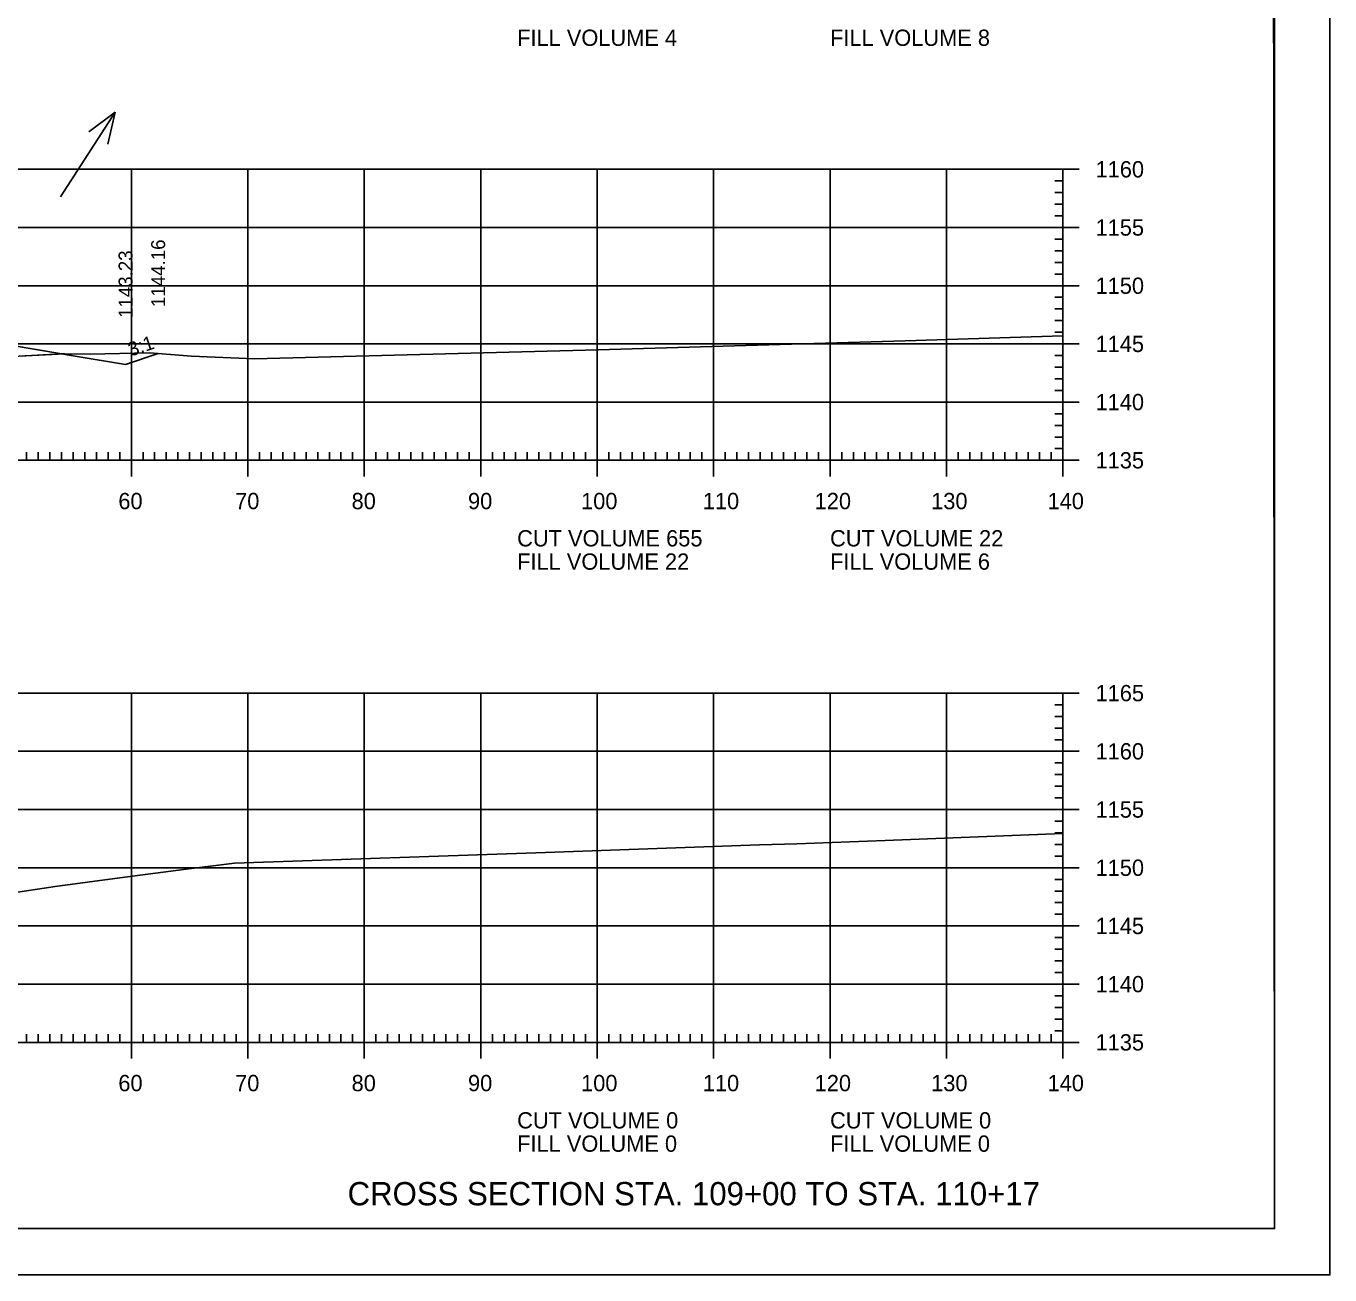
# Model space of a CAD drawing. Extents: x 1322838 to 1324533, y 339903 to 351025.
# Drawn here: x 1323754.7 to 1323866.6, y 339903.1 to 340010.4 of the extents above; entities that cross this region are included whole.
import ezdxf

# ---------------------------------------------------------------- set-up
doc = ezdxf.new("R2010")
doc.units = 0
for name, color, linetype in [('R_Axis', 7, 'Continuous'), ('R_Axis Annot', 7, 'Continuous'), ('R_Border', 7, 'Continuous'), ('R_Draft', 7, 'Continuous'), ('R_Exist Surface', 7, 'Continuous'), ('R_Fin Surface', 7, 'Continuous'), ('R_Fin Surface Annot', 7, 'Continuous'), ('R_Grid', 7, 'Continuous'), ('R_No Plot', 7, 'Continuous'), ('R_Water Annot', 7, 'Continuous')]:
    doc.layers.add(name, color=color, linetype=linetype)

msp = doc.modelspace()

# ---------------------------------------------------------------- linework, layer by layer
at = {"layer": 'R_Axis'}
for p, q in [((1323845.12, 339998.1), (1323842.32, 339998.1)), ((1323843.72, 339973.1), (1323843.72, 339998.1)), ((1323843.72, 339997.1), (1323843.02, 339997.1)), ((1323843.72, 339996.1), (1323843.02, 339996.1)), ((1323843.72, 339995.1), (1323843.02, 339995.1)), ((1323843.72, 339994.1), (1323843.02, 339994.1)), ((1323845.12, 339993.1), (1323842.32, 339993.1)), ((1323843.72, 339992.1), (1323843.02, 339992.1)), ((1323843.72, 339991.1), (1323843.02, 339991.1)), ((1323843.72, 339990.1), (1323843.02, 339990.1)), ((1323843.72, 339989.1), (1323843.02, 339989.1)), ((1323845.12, 339988.1), (1323842.32, 339988.1)), ((1323843.72, 339987.1), (1323843.02, 339987.1)), ((1323843.72, 339986.1), (1323843.02, 339986.1)), ((1323843.72, 339985.1), (1323843.02, 339985.1)), ((1323843.72, 339984.1), (1323843.02, 339984.1)), ((1323845.12, 339983.1), (1323842.32, 339983.1)), ((1323843.72, 339982.1), (1323843.02, 339982.1)), ((1323843.72, 339981.1), (1323843.02, 339981.1)), ((1323843.72, 339980.1), (1323843.02, 339980.1)), ((1323845.12, 339978.1), (1323842.32, 339978.1)), ((1323843.72, 339979.1), (1323843.02, 339979.1)), ((1323843.72, 339977.1), (1323843.02, 339977.1)), ((1323843.72, 339976.1), (1323843.02, 339976.1)), ((1323843.72, 339975.1), (1323843.02, 339975.1)), ((1323754.72, 339973.1), (1323754.72, 339973.8)), ((1323755.72, 339973.1), (1323755.72, 339973.8)), ((1323756.72, 339973.1), (1323756.72, 339973.8)), ((1323757.72, 339973.1), (1323757.72, 339973.8)), ((1323758.72, 339973.1), (1323758.72, 339973.8)), ((1323759.72, 339973.1), (1323759.72, 339973.8)), ((1323760.72, 339973.1), (1323760.72, 339973.8)), ((1323761.72, 339973.1), (1323761.72, 339973.8)), ((1323762.72, 339973.1), (1323762.72, 339973.8)), ((1323763.72, 339971.7), (1323763.72, 339974.5)), ((1323764.72, 339973.1), (1323764.72, 339973.8)), ((1323765.72, 339973.1), (1323765.72, 339973.8)), ((1323766.72, 339973.1), (1323766.72, 339973.8)), ((1323767.72, 339973.1), (1323767.72, 339973.8)), ((1323768.72, 339973.1), (1323768.72, 339973.8)), ((1323769.72, 339973.1), (1323769.72, 339973.8)), ((1323770.72, 339973.1), (1323770.72, 339973.8)), ((1323771.72, 339973.1), (1323771.72, 339973.8)), ((1323772.72, 339973.1), (1323772.72, 339973.8)), ((1323773.72, 339971.7), (1323773.72, 339974.5)), ((1323774.72, 339973.1), (1323774.72, 339973.8)), ((1323775.72, 339973.1), (1323775.72, 339973.8)), ((1323776.72, 339973.1), (1323776.72, 339973.8)), ((1323777.72, 339973.1), (1323777.72, 339973.8)), ((1323778.72, 339973.1), (1323778.72, 339973.8)), ((1323779.72, 339973.1), (1323779.72, 339973.8)), ((1323780.72, 339973.1), (1323780.72, 339973.8)), ((1323781.72, 339973.1), (1323781.72, 339973.8)), ((1323782.72, 339973.1), (1323782.72, 339973.8)), ((1323783.72, 339971.7), (1323783.72, 339974.5)), ((1323784.72, 339973.1), (1323784.72, 339973.8)), ((1323785.72, 339973.1), (1323785.72, 339973.8)), ((1323786.72, 339973.1), (1323786.72, 339973.8)), ((1323787.72, 339973.1), (1323787.72, 339973.8)), ((1323788.72, 339973.1), (1323788.72, 339973.8)), ((1323789.72, 339973.1), (1323789.72, 339973.8)), ((1323790.72, 339973.1), (1323790.72, 339973.8)), ((1323791.72, 339973.1), (1323791.72, 339973.8)), ((1323792.72, 339973.1), (1323792.72, 339973.8)), ((1323793.72, 339971.7), (1323793.72, 339974.5)), ((1323794.72, 339973.1), (1323794.72, 339973.8)), ((1323795.72, 339973.1), (1323795.72, 339973.8)), ((1323796.72, 339973.1), (1323796.72, 339973.8)), ((1323797.72, 339973.1), (1323797.72, 339973.8)), ((1323798.72, 339973.1), (1323798.72, 339973.8)), ((1323799.72, 339973.1), (1323799.72, 339973.8)), ((1323800.72, 339973.1), (1323800.72, 339973.8)), ((1323801.72, 339973.1), (1323801.72, 339973.8)), ((1323802.72, 339973.1), (1323802.72, 339973.8)), ((1323803.72, 339971.7), (1323803.72, 339974.5)), ((1323804.72, 339973.1), (1323804.72, 339973.8)), ((1323805.72, 339973.1), (1323805.72, 339973.8)), ((1323806.72, 339973.1), (1323806.72, 339973.8)), ((1323807.72, 339973.1), (1323807.72, 339973.8)), ((1323808.72, 339973.1), (1323808.72, 339973.8)), ((1323809.72, 339973.1), (1323809.72, 339973.8)), ((1323810.72, 339973.1), (1323810.72, 339973.8)), ((1323811.72, 339973.1), (1323811.72, 339973.8)), ((1323812.72, 339973.1), (1323812.72, 339973.8)), ((1323813.72, 339971.7), (1323813.72, 339974.5)), ((1323814.72, 339973.1), (1323814.72, 339973.8)), ((1323815.72, 339973.1), (1323815.72, 339973.8)), ((1323816.72, 339973.1), (1323816.72, 339973.8)), ((1323817.72, 339973.1), (1323817.72, 339973.8)), ((1323818.72, 339973.1), (1323818.72, 339973.8)), ((1323819.72, 339973.1), (1323819.72, 339973.8)), ((1323820.72, 339973.1), (1323820.72, 339973.8)), ((1323821.72, 339973.1), (1323821.72, 339973.8)), ((1323822.72, 339973.1), (1323822.72, 339973.8)), ((1323823.72, 339971.7), (1323823.72, 339974.5)), ((1323824.72, 339973.1), (1323824.72, 339973.8)), ((1323825.72, 339973.1), (1323825.72, 339973.8)), ((1323826.72, 339973.1), (1323826.72, 339973.8)), ((1323827.72, 339973.1), (1323827.72, 339973.8)), ((1323828.72, 339973.1), (1323828.72, 339973.8)), ((1323829.72, 339973.1), (1323829.72, 339973.8)), ((1323830.72, 339973.1), (1323830.72, 339973.8)), ((1323831.72, 339973.1), (1323831.72, 339973.8)), ((1323832.72, 339973.1), (1323832.72, 339973.8)), ((1323833.72, 339971.7), (1323833.72, 339974.5)), ((1323834.72, 339973.1), (1323834.72, 339973.8)), ((1323835.72, 339973.1), (1323835.72, 339973.8)), ((1323836.72, 339973.1), (1323836.72, 339973.8)), ((1323837.72, 339973.1), (1323837.72, 339973.8)), ((1323838.72, 339973.1), (1323838.72, 339973.8)), ((1323839.72, 339973.1), (1323839.72, 339973.8)), ((1323840.72, 339973.1), (1323840.72, 339973.8)), ((1323841.72, 339973.1), (1323841.72, 339973.8)), ((1323842.72, 339973.1), (1323842.72, 339973.8)), ((1323843.72, 339974.1), (1323843.02, 339974.1)), ((1323843.72, 339971.7), (1323843.72, 339974.5)), ((1323563.72, 339973.1), (1323843.72, 339973.1)), ((1323845.12, 339973.1), (1323842.32, 339973.1)), ((1323845.12, 339953.1), (1323842.32, 339953.1)), ((1323843.72, 339923.1), (1323843.72, 339953.1)), ((1323843.72, 339952.1), (1323843.02, 339952.1)), ((1323843.72, 339951.1), (1323843.02, 339951.1)), ((1323843.72, 339950.1), (1323843.02, 339950.1)), ((1323843.72, 339949.1), (1323843.02, 339949.1)), ((1323845.12, 339948.1), (1323842.32, 339948.1)), ((1323843.72, 339947.1), (1323843.02, 339947.1)), ((1323843.72, 339946.1), (1323843.02, 339946.1)), ((1323843.72, 339945.1), (1323843.02, 339945.1)), ((1323843.72, 339944.1), (1323843.02, 339944.1)), ((1323845.12, 339943.1), (1323842.32, 339943.1)), ((1323843.72, 339942.1), (1323843.02, 339942.1)), ((1323843.72, 339941.1), (1323843.02, 339941.1)), ((1323843.72, 339940.1), (1323843.02, 339940.1)), ((1323843.72, 339939.1), (1323843.02, 339939.1)), ((1323845.12, 339938.1), (1323842.32, 339938.1)), ((1323843.72, 339937.1), (1323843.02, 339937.1)), ((1323843.72, 339936.1), (1323843.02, 339936.1)), ((1323843.72, 339935.1), (1323843.02, 339935.1)), ((1323843.72, 339934.1), (1323843.02, 339934.1)), ((1323845.12, 339933.1), (1323842.32, 339933.1)), ((1323843.72, 339932.1), (1323843.02, 339932.1)), ((1323843.72, 339931.1), (1323843.02, 339931.1)), ((1323843.72, 339930.1), (1323843.02, 339930.1)), ((1323843.72, 339929.1), (1323843.02, 339929.1)), ((1323845.12, 339928.1), (1323842.32, 339928.1)), ((1323843.72, 339927.1), (1323843.02, 339927.1)), ((1323843.72, 339926.1), (1323843.02, 339926.1)), ((1323763.72, 339921.7), (1323763.72, 339924.5)), ((1323773.72, 339921.7), (1323773.72, 339924.5)), ((1323783.72, 339921.7), (1323783.72, 339924.5)), ((1323793.72, 339921.7), (1323793.72, 339924.5)), ((1323803.72, 339921.7), (1323803.72, 339924.5)), ((1323813.72, 339921.7), (1323813.72, 339924.5)), ((1323823.72, 339921.7), (1323823.72, 339924.5)), ((1323833.72, 339921.7), (1323833.72, 339924.5)), ((1323843.72, 339925.1), (1323843.02, 339925.1)), ((1323843.72, 339921.7), (1323843.72, 339924.5)), ((1323754.72, 339923.1), (1323754.72, 339923.8)), ((1323755.72, 339923.1), (1323755.72, 339923.8)), ((1323756.72, 339923.1), (1323756.72, 339923.8)), ((1323757.72, 339923.1), (1323757.72, 339923.8)), ((1323758.72, 339923.1), (1323758.72, 339923.8)), ((1323759.72, 339923.1), (1323759.72, 339923.8)), ((1323760.72, 339923.1), (1323760.72, 339923.8)), ((1323761.72, 339923.1), (1323761.72, 339923.8)), ((1323762.72, 339923.1), (1323762.72, 339923.8)), ((1323764.72, 339923.1), (1323764.72, 339923.8)), ((1323765.72, 339923.1), (1323765.72, 339923.8)), ((1323766.72, 339923.1), (1323766.72, 339923.8)), ((1323767.72, 339923.1), (1323767.72, 339923.8)), ((1323768.72, 339923.1), (1323768.72, 339923.8)), ((1323769.72, 339923.1), (1323769.72, 339923.8)), ((1323770.72, 339923.1), (1323770.72, 339923.8)), ((1323771.72, 339923.1), (1323771.72, 339923.8)), ((1323772.72, 339923.1), (1323772.72, 339923.8)), ((1323774.72, 339923.1), (1323774.72, 339923.8)), ((1323775.72, 339923.1), (1323775.72, 339923.8)), ((1323776.72, 339923.1), (1323776.72, 339923.8)), ((1323777.72, 339923.1), (1323777.72, 339923.8)), ((1323778.72, 339923.1), (1323778.72, 339923.8)), ((1323779.72, 339923.1), (1323779.72, 339923.8)), ((1323780.72, 339923.1), (1323780.72, 339923.8)), ((1323781.72, 339923.1), (1323781.72, 339923.8)), ((1323782.72, 339923.1), (1323782.72, 339923.8)), ((1323784.72, 339923.1), (1323784.72, 339923.8)), ((1323785.72, 339923.1), (1323785.72, 339923.8)), ((1323786.72, 339923.1), (1323786.72, 339923.8)), ((1323787.72, 339923.1), (1323787.72, 339923.8)), ((1323788.72, 339923.1), (1323788.72, 339923.8)), ((1323789.72, 339923.1), (1323789.72, 339923.8)), ((1323790.72, 339923.1), (1323790.72, 339923.8)), ((1323791.72, 339923.1), (1323791.72, 339923.8)), ((1323792.72, 339923.1), (1323792.72, 339923.8)), ((1323794.72, 339923.1), (1323794.72, 339923.8)), ((1323795.72, 339923.1), (1323795.72, 339923.8)), ((1323796.72, 339923.1), (1323796.72, 339923.8)), ((1323797.72, 339923.1), (1323797.72, 339923.8)), ((1323798.72, 339923.1), (1323798.72, 339923.8)), ((1323799.72, 339923.1), (1323799.72, 339923.8)), ((1323800.72, 339923.1), (1323800.72, 339923.8)), ((1323801.72, 339923.1), (1323801.72, 339923.8)), ((1323802.72, 339923.1), (1323802.72, 339923.8)), ((1323804.72, 339923.1), (1323804.72, 339923.8)), ((1323805.72, 339923.1), (1323805.72, 339923.8)), ((1323806.72, 339923.1), (1323806.72, 339923.8)), ((1323807.72, 339923.1), (1323807.72, 339923.8)), ((1323808.72, 339923.1), (1323808.72, 339923.8)), ((1323809.72, 339923.1), (1323809.72, 339923.8)), ((1323810.72, 339923.1), (1323810.72, 339923.8)), ((1323811.72, 339923.1), (1323811.72, 339923.8)), ((1323812.72, 339923.1), (1323812.72, 339923.8)), ((1323814.72, 339923.1), (1323814.72, 339923.8)), ((1323815.72, 339923.1), (1323815.72, 339923.8)), ((1323816.72, 339923.1), (1323816.72, 339923.8)), ((1323817.72, 339923.1), (1323817.72, 339923.8)), ((1323818.72, 339923.1), (1323818.72, 339923.8)), ((1323819.72, 339923.1), (1323819.72, 339923.8)), ((1323820.72, 339923.1), (1323820.72, 339923.8)), ((1323821.72, 339923.1), (1323821.72, 339923.8)), ((1323822.72, 339923.1), (1323822.72, 339923.8)), ((1323824.72, 339923.1), (1323824.72, 339923.8)), ((1323825.72, 339923.1), (1323825.72, 339923.8)), ((1323826.72, 339923.1), (1323826.72, 339923.8)), ((1323827.72, 339923.1), (1323827.72, 339923.8)), ((1323828.72, 339923.1), (1323828.72, 339923.8)), ((1323829.72, 339923.1), (1323829.72, 339923.8)), ((1323830.72, 339923.1), (1323830.72, 339923.8)), ((1323831.72, 339923.1), (1323831.72, 339923.8)), ((1323832.72, 339923.1), (1323832.72, 339923.8)), ((1323834.72, 339923.1), (1323834.72, 339923.8)), ((1323835.72, 339923.1), (1323835.72, 339923.8)), ((1323836.72, 339923.1), (1323836.72, 339923.8)), ((1323837.72, 339923.1), (1323837.72, 339923.8)), ((1323838.72, 339923.1), (1323838.72, 339923.8)), ((1323839.72, 339923.1), (1323839.72, 339923.8)), ((1323840.72, 339923.1), (1323840.72, 339923.8)), ((1323841.72, 339923.1), (1323841.72, 339923.8)), ((1323842.72, 339923.1), (1323842.72, 339923.8)), ((1323843.72, 339924.1), (1323843.02, 339924.1)), ((1323563.72, 339923.1), (1323843.72, 339923.1)), ((1323845.12, 339923.1), (1323842.32, 339923.1))]:
    msp.add_line(p, q, dxfattribs=at)
at = {"layer": 'R_Border'}
for q in [(1323861.9, 340112.56), (1323545.72, 339907.1)]:
    msp.add_line((1323861.9, 339907.1), q, dxfattribs=at)
at = {"layer": 'R_Exist Surface'}
for points in [[(1323754.08, 339982.06), (1323758, 339982.25), (1323760.15, 339982.23), (1323765.28, 339982.32), (1323768.88, 339982.06), (1323774.29, 339981.82), (1323803.82, 339982.58), (1323830.17, 339983.36), (1323843.72, 339983.8)], [(1323750.71, 339935.51), (1323757.17, 339936.48), (1323762.74, 339937.22), (1323768.19, 339937.96), (1323772.59, 339938.48), (1323799.27, 339939.41), (1323817.66, 339940.08), (1323820.88, 339940.15), (1323828.44, 339940.44), (1323843.72, 339941.05)]]:
    msp.add_lwpolyline(points, dxfattribs=at)
at = {"layer": 'R_Fin Surface'}
msp.add_lwpolyline([(1323753.34, 339982.98), (1323758.89, 339982.05), (1323763.22, 339981.33), (1323766.02, 339982.27)], dxfattribs=at)
at = {"layer": 'R_Grid'}
for p, q in [((1323563.72, 339998.1), (1323843.72, 339998.1)), ((1323763.72, 339973.1), (1323763.72, 339998.1)), ((1323773.72, 339973.1), (1323773.72, 339998.1)), ((1323783.72, 339973.1), (1323783.72, 339998.1)), ((1323793.72, 339973.1), (1323793.72, 339998.1)), ((1323803.72, 339973.1), (1323803.72, 339998.1)), ((1323813.72, 339973.1), (1323813.72, 339998.1)), ((1323823.72, 339973.1), (1323823.72, 339998.1)), ((1323833.72, 339973.1), (1323833.72, 339998.1)), ((1323843.72, 339973.1), (1323843.72, 339998.1)), ((1323563.72, 339993.1), (1323843.72, 339993.1)), ((1323563.72, 339988.1), (1323843.72, 339988.1)), ((1323563.72, 339983.1), (1323843.72, 339983.1)), ((1323563.72, 339978.1), (1323843.72, 339978.1)), ((1323563.72, 339973.1), (1323843.72, 339973.1)), ((1323563.72, 339953.1), (1323843.72, 339953.1)), ((1323763.72, 339923.1), (1323763.72, 339953.1)), ((1323773.72, 339923.1), (1323773.72, 339953.1)), ((1323783.72, 339923.1), (1323783.72, 339953.1)), ((1323793.72, 339923.1), (1323793.72, 339953.1)), ((1323803.72, 339923.1), (1323803.72, 339953.1)), ((1323813.72, 339923.1), (1323813.72, 339953.1)), ((1323823.72, 339923.1), (1323823.72, 339953.1)), ((1323833.72, 339923.1), (1323833.72, 339953.1)), ((1323843.72, 339923.1), (1323843.72, 339953.1)), ((1323563.72, 339948.1), (1323843.72, 339948.1)), ((1323563.72, 339943.1), (1323843.72, 339943.1)), ((1323563.72, 339938.1), (1323843.72, 339938.1)), ((1323563.72, 339933.1), (1323843.72, 339933.1)), ((1323563.72, 339928.1), (1323843.72, 339928.1)), ((1323563.72, 339923.1), (1323843.72, 339923.1))]:
    msp.add_line(p, q, dxfattribs=at)
at = {"layer": 'R_No Plot'}
msp.add_line((1323533.31, 339903.12), (1323866.65, 339903.12), dxfattribs=at)
for points in [[(1323533.31, 340116.46), (1323866.65, 340116.46), (1323866.65, 339903.12), (1323533.31, 339903.12)], [(1323779.64, 340112.56), (1323799.26, 340112.56), (1323799.26, 340102.68), (1323815.37, 340102.68), (1323838.57, 340102.68), (1323838.57, 340070.01), (1323861.77, 340070.01), (1323861.9, 339907.1), (1323545.72, 339907.1), (1323545.72, 340112.56)], [(1323742.38, 339983.2), (1323742.7, 339983.14), (1323748.04, 339982.07), (1323748.81, 339982.05), (1323752.86, 339982.01), (1323754.08, 339982.06), (1323757.75, 339982.24), (1323753.34, 339982.98), (1323753.33, 339982.98), (1323753.32, 339982.98)], [(1323757.75, 339982.24), (1323758, 339982.25), (1323760.15, 339982.23), (1323765.28, 339982.32), (1323766.02, 339982.27), (1323763.22, 339981.33), (1323758.89, 339982.05)]]:
    msp.add_lwpolyline(points, close=True, dxfattribs=at)
at = {"layer": 'R_Water Annot'}
for p, q in [((1323757.62, 339995.72), (1323762.33, 340003.02)), ((1323762.33, 340003.02), (1323760.07, 340001.31)), ((1323762.33, 340003.02), (1323761.7, 340000.26))]:
    msp.add_line(p, q, dxfattribs=at)

# ---------------------------------------------------------------- texts
at = {"layer": 'R_Axis Annot'}
for s, p in [('FILL VOLUME 4', (1323796.85, 340008.7)), ('FILL VOLUME 8', (1323823.72, 340008.7)), ('1160', (1323846.52, 339997.4)), ('1155', (1323846.52, 339992.4)), ('1150', (1323846.52, 339987.4)), ('1145', (1323846.52, 339982.4)), ('1140', (1323846.52, 339977.4)), ('1135', (1323846.52, 339972.4)), ('60', (1323762.6, 339968.9)), ('70', (1323772.63, 339968.9)), ('80', (1323782.63, 339968.9)), ('90', (1323792.63, 339968.9)), ('100', (1323802.34, 339968.9)), ('110', (1323812.79, 339968.9)), ('120', (1323822.4, 339968.9)), ('130', (1323832.4, 339968.9)), ('140', (1323842.4, 339968.9)), ('CUT VOLUME 655', (1323796.85, 339965.7)), ('CUT VOLUME 22', (1323823.72, 339965.7)), ('FILL VOLUME 22', (1323796.85, 339963.7)), ('FILL VOLUME 6', (1323823.72, 339963.7)), ('1165', (1323846.52, 339952.4)), ('1160', (1323846.52, 339947.4)), ('1155', (1323846.52, 339942.4)), ('1150', (1323846.52, 339937.4)), ('1145', (1323846.52, 339932.4)), ('1140', (1323846.52, 339927.4)), ('1135', (1323846.52, 339922.4)), ('60', (1323762.6, 339918.9)), ('70', (1323772.63, 339918.9)), ('80', (1323782.63, 339918.9)), ('90', (1323792.63, 339918.9)), ('100', (1323802.34, 339918.9)), ('110', (1323812.79, 339918.9)), ('120', (1323822.4, 339918.9)), ('130', (1323832.4, 339918.9)), ('140', (1323842.4, 339918.9)), ('CUT VOLUME 0', (1323796.85, 339915.7)), ('CUT VOLUME 0', (1323823.72, 339915.7)), ('FILL VOLUME 0', (1323796.85, 339913.7)), ('FILL VOLUME 0', (1323823.72, 339913.7))]:
    msp.add_text(s, height=1.4, dxfattribs=at).set_placement(p)
at = {"layer": 'R_Draft'}
msp.add_text('CROSS SECTION STA. 109+00 TO STA. 110+17', height=2, dxfattribs=at).set_placement((1323782.29, 339909.1))
at = {"layer": 'R_Fin Surface Annot'}
for s, rotation, p in [('1144.16', 90, (1323766.62, 339986.27)), ('1143.23', 90, (1323763.82, 339985.33)), ('3:1', 18.4288, (1323763.67, 339982.01))]:
    msp.add_text(s, height=1.2, rotation=rotation, dxfattribs=at).set_placement(p)

doc.saveas('drawing.dxf')
